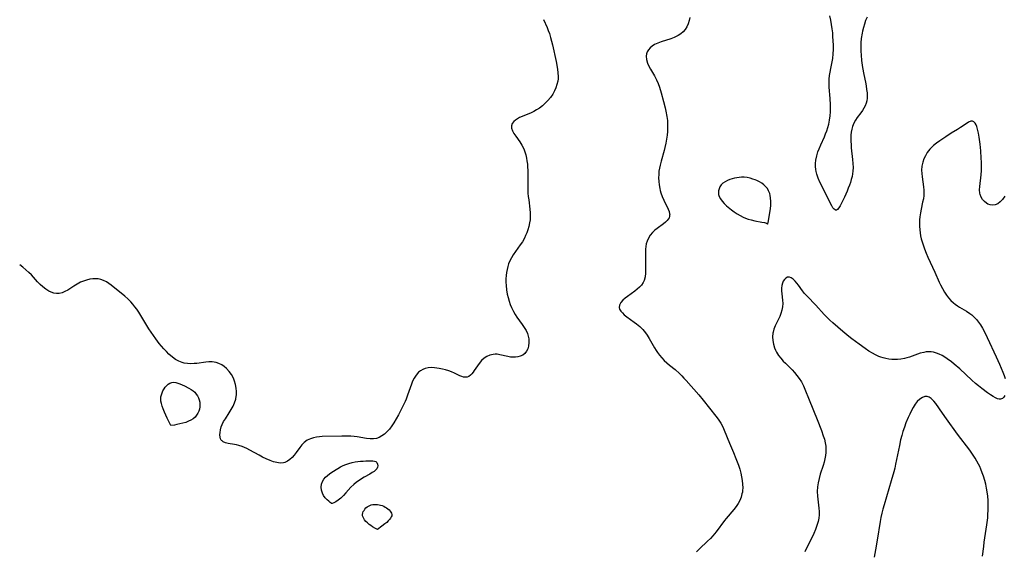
# Model space of a CAD drawing. Header units: inches. Extents: x 1073367 to 1082519, y 1569854 to 1574957.
# Tile 482 of 565: x 1079833 to 1080262, y 1572808 to 1573039. Entities that reach past the tile are written whole.
import ezdxf

# ---------------------------------------------------------------- set-up
doc = ezdxf.new("R2010")
doc.units = ezdxf.units.IN
doc.header["$MEASUREMENT"] = 0
doc.layers.add('CGG_CurvaNivelLidar_v1', color=7, linetype='Continuous', lineweight=30, true_color=0x008008)

msp = doc.modelspace()

# ---------------------------------------------------------------- linework, layer by layer
at = {"layer": 'CGG_CurvaNivelLidar_v1'}
for points in [[(1080060.8637, 1573039.4008, 73), (1080062.4385, 1573035.8795, 73), (1080062.9557, 1573034.5923, 73), (1080063.4348, 1573033.2572, 73), (1080063.967, 1573031.5144, 73), (1080064.7669, 1573028.3381, 73), (1080066.3218, 1573021.017, 73), (1080066.9541, 1573017.7606, 73), (1080067.1681, 1573016.1582, 73), (1080067.2546, 1573014.5747, 73), (1080067.2154, 1573013.5355, 73), (1080067.0805, 1573012.4891, 73), (1080066.7334, 1573011.0228, 73), (1080066.2314, 1573009.5889, 73), (1080065.5975, 1573008.1919, 73), (1080064.8469, 1573006.8388, 73), (1080063.8766, 1573005.385, 73), (1080062.7787, 1573004.0136, 73), (1080061.6326, 1573002.8131, 73), (1080060.3907, 1573001.7071, 73), (1080059.1431, 1573000.7588, 73), (1080057.83, 1572999.9107, 73), (1080056.6385, 1572999.258, 73), (1080055.4211, 1572998.6753, 73), (1080051.5544, 1572997.0816, 73), (1080050.4602, 1572996.5886, 73), (1080049.4542, 1572996.0565, 73), (1080048.6488, 1572995.5301, 73), (1080047.9603, 1572994.9547, 73), (1080047.2294, 1572994.0522, 73), (1080046.8564, 1572993.062, 73), (1080046.8965, 1572992.0005, 73), (1080047.2778, 1572990.8884, 73), (1080047.9387, 1572989.7031, 73), (1080048.7807, 1572988.4939, 73), (1080050.5955, 1572986.0351, 73), (1080051.4768, 1572984.573, 73), (1080052.2253, 1572982.9955, 73), (1080052.6972, 1572981.6992, 73), (1080053.083, 1572980.354, 73), (1080053.3969, 1572978.9713, 73), (1080053.629, 1572977.6818, 73), (1080053.8131, 1572976.3373, 73), (1080053.9442, 1572974.9784, 73), (1080054.0236, 1572973.6096, 73), (1080054.0555, 1572972.0287, 73), (1080053.9947, 1572966.8474, 73), (1080054.0132, 1572965.2396, 73), (1080054.0874, 1572963.6389, 73), (1080054.217, 1572962.1811, 73), (1080054.3912, 1572960.732, 73), (1080054.9339, 1572956.7264, 73), (1080055.0773, 1572955.1011, 73), (1080055.1055, 1572953.4827, 73), (1080055.0054, 1572952.0802, 73), (1080054.7965, 1572950.6862, 73), (1080054.4506, 1572949.1391, 73), (1080054.0022, 1572947.611, 73), (1080053.5684, 1572946.3853, 73), (1080053.0722, 1572945.1808, 73), (1080052.5089, 1572944.0036, 73), (1080051.6728, 1572942.5172, 73), (1080050.7489, 1572941.0759, 73), (1080047.6808, 1572936.7238, 73), (1080046.8815, 1572935.4636, 73), (1080046.2073, 1572934.1963, 73), (1080045.6507, 1572932.8783, 73), (1080045.2612, 1572931.6551, 73), (1080044.9629, 1572930.3993, 73), (1080044.7406, 1572929.1181, 73), (1080044.5757, 1572927.7158, 73), (1080044.4905, 1572926.3031, 73), (1080044.4808, 1572924.879, 73), (1080044.5444, 1572923.4492, 73), (1080044.7421, 1572921.5454, 73), (1080045.0642, 1572919.6518, 73), (1080045.4156, 1572918.1317, 73), (1080045.8413, 1572916.6302, 73), (1080046.3206, 1572915.2016, 73), (1080046.875, 1572913.8039, 73), (1080047.2819, 1572912.9153, 73), (1080047.7267, 1572912.0462, 73), (1080048.4425, 1572910.8138, 73), (1080049.2197, 1572909.6218, 73), (1080051.5581, 1572906.3834, 73), (1080052.4521, 1572905.0955, 73), (1080053.2425, 1572903.796, 73), (1080053.8708, 1572902.4666, 73), (1080054.2411, 1572901.29, 73), (1080054.456, 1572900.0976, 73), (1080054.5175, 1572898.5387, 73), (1080054.3423, 1572897.0357, 73), (1080053.9987, 1572895.8252, 73), (1080053.4538, 1572894.7388, 73), (1080052.7135, 1572893.8426, 73), (1080051.7945, 1572893.1165, 73), (1080050.7318, 1572892.5766, 73), (1080049.6973, 1572892.2692, 73), (1080048.5994, 1572892.1179, 73), (1080047.5373, 1572892.1109, 73), (1080046.4582, 1572892.2151, 73), (1080045.2661, 1572892.4315, 73), (1080041.7856, 1572893.2555, 73), (1080040.674, 1572893.4198, 73), (1080039.777, 1572893.4524, 73), (1080038.8862, 1572893.3823, 73), (1080037.4748, 1572893.0406, 73), (1080036.2138, 1572892.4901, 73), (1080035.0403, 1572891.7411, 73), (1080033.8488, 1572890.6853, 73), (1080032.7951, 1572889.4692, 73), (1080032.0409, 1572888.4252, 73), (1080030.6635, 1572886.3377, 73), (1080030.1435, 1572885.5987, 73), (1080029.6139, 1572884.9261, 73), (1080029.0402, 1572884.3192, 73), (1080028.3637, 1572883.7994, 73), (1080027.6325, 1572883.4791, 73), (1080026.8539, 1572883.3899, 73), (1080026.0331, 1572883.5018, 73), (1080025.2412, 1572883.7536, 73), (1080024.4119, 1572884.1034, 73), (1080022.0901, 1572885.1772, 73), (1080020.8164, 1572885.7157, 73), (1080019.5306, 1572886.1805, 73), (1080018.1987, 1572886.5926, 73), (1080016.7956, 1572886.9645, 73), (1080015.3787, 1572887.2708, 73), (1080013.4068, 1572887.5522, 73), (1080011.9711, 1572887.6125, 73), (1080010.5784, 1572887.5143, 73), (1080009.253, 1572887.2243, 73), (1080008.2259, 1572886.8162, 73), (1080007.2722, 1572886.2623, 73), (1080006.4029, 1572885.5724, 73), (1080005.3214, 1572884.3661, 73), (1080004.4237, 1572882.953, 73), (1080003.8286, 1572881.7141, 73), (1080003.3035, 1572880.4026, 73), (1080001.6126, 1572875.6419, 73), (1080000.9635, 1572873.9268, 73), (1080000.499, 1572872.8344, 73), (1079999.2793, 1572870.2482, 73), (1079998.5263, 1572868.7558, 73), (1079997.6106, 1572867.0136, 73), (1079996.6641, 1572865.3029, 73), (1079995.6526, 1572863.6048, 73), (1079994.7091, 1572862.1846, 73), (1079993.7053, 1572860.8541, 73), (1079992.6321, 1572859.6409, 73), (1079991.5813, 1572858.6621, 73), (1079990.4662, 1572857.8321, 73), (1079989.2883, 1572857.1797, 73), (1079988.0452, 1572856.7441, 73), (1079986.7702, 1572856.5554, 73), (1079985.2736, 1572856.5647, 73), (1079983.7227, 1572856.7314, 73), (1079979.6379, 1572857.4037, 73), (1079978.3651, 1572857.5742, 73), (1079976.8264, 1572857.7092, 73), (1079975.2709, 1572857.7764, 73), (1079972.9619, 1572857.7766, 73), (1079964.4238, 1572857.5309, 73), (1079963.2378, 1572857.4506, 73), (1079961.8711, 1572857.2889, 73), (1079960.5542, 1572857.0283, 73), (1079959.3019, 1572856.6377, 73), (1079957.8706, 1572855.9402, 73), (1079956.5861, 1572855.0138, 73), (1079955.5427, 1572853.9748, 73), (1079954.6025, 1572852.8148, 73), (1079953.0102, 1572850.5925, 73), (1079952.1921, 1572849.5167, 73), (1079951.2879, 1572848.495, 73), (1079950.3165, 1572847.596, 73), (1079949.2786, 1572846.8586, 73), (1079948.1715, 1572846.3306, 73), (1079947.5467, 1572846.1536, 73), (1079946.1643, 1572846.0366, 73), (1079944.7118, 1572846.2026, 73), (1079943.2103, 1572846.5843, 73), (1079941.6773, 1572847.13, 73), (1079940.0395, 1572847.8389, 73), (1079938.3909, 1572848.6382, 73), (1079936.8923, 1572849.4102, 73), (1079932.8243, 1572851.6373, 73), (1079931.543, 1572852.3017, 73), (1079930.5193, 1572852.7813, 73), (1079929.4908, 1572853.1981, 73), (1079928.0212, 1572853.6696, 73), (1079927.0869, 1572853.9176, 73), (1079926.1649, 1572854.1271, 73), (1079923.4952, 1572854.605, 73), (1079922.3225, 1572854.8775, 73), (1079921.3212, 1572855.2747, 73), (1079920.7552, 1572855.6706, 73), (1079920.5703, 1572855.8584, 73), (1079920.4361, 1572856.0262, 73), (1079920.1263, 1572856.5897, 73), (1079919.9325, 1572857.241, 73), (1079919.8295, 1572858.2634, 73), (1079919.8927, 1572859.3823, 73), (1079920.0984, 1572860.562, 73), (1079920.4312, 1572861.7709, 73), (1079920.826, 1572862.8266, 73), (1079921.4651, 1572864.0968, 73), (1079922.2355, 1572865.3616, 73), (1079923.9333, 1572867.9331, 73), (1079924.8045, 1572869.3558, 73), (1079925.5921, 1572870.8203, 73), (1079926.2526, 1572872.3237, 73), (1079926.7345, 1572873.8656, 73), (1079926.8149, 1572874.2317, 73), (1079927.0129, 1572875.7131, 73), (1079927.0372, 1572877.2144, 73), (1079926.9105, 1572878.7183, 73), (1079926.6458, 1572880.2071, 73), (1079926.247, 1572881.6616, 73), (1079925.7006, 1572883.0749, 73), (1079924.8793, 1572884.6003, 73), (1079923.8807, 1572886.0009, 73), (1079922.7333, 1572887.2549, 73), (1079921.709, 1572888.14, 73), (1079920.6093, 1572888.8908, 73), (1079919.4417, 1572889.484, 73), (1079918.2093, 1572889.8885, 73), (1079917.3172, 1572890.0437, 73), (1079916.399, 1572890.1096, 73), (1079915.0449, 1572890.0848, 73), (1079913.6602, 1572889.9612, 73), (1079909.8259, 1572889.4579, 73), (1079908.6097, 1572889.3492, 73), (1079907.1179, 1572889.3128, 73), (1079905.6503, 1572889.3965, 73), (1079904.2259, 1572889.6121, 73), (1079903.4371, 1572889.8044, 73), (1079901.9342, 1572890.3735, 73), (1079900.5113, 1572891.1618, 73), (1079899.1728, 1572892.1307, 73), (1079897.5867, 1572893.5502, 73), (1079896.4957, 1572894.6231, 73), (1079895.4207, 1572895.7496, 73), (1079894.3723, 1572896.9269, 73), (1079893.3625, 1572898.1555, 73), (1079891.8892, 1572900.1484, 73), (1079888.8963, 1572904.5428, 73), (1079887.9863, 1572905.9729, 73), (1079884.5064, 1572911.7311, 73), (1079883.61, 1572913.0847, 73), (1079882.8039, 1572914.1768, 73), (1079881.9469, 1572915.2263, 73), (1079881.0415, 1572916.2311, 73), (1079879.7286, 1572917.5331, 73), (1079878.3527, 1572918.7598, 73), (1079872.4766, 1572923.5493, 73), (1079871.4532, 1572924.3055, 73), (1079870.4083, 1572924.9818, 73), (1079869.1757, 1572925.6148, 73), (1079867.8904, 1572926.0665, 73), (1079866.7667, 1572926.2829, 73), (1079865.615, 1572926.3591, 73), (1079864.4466, 1572926.3092, 73), (1079863.0912, 1572926.1105, 73), (1079861.7393, 1572925.7831, 73), (1079860.4112, 1572925.3472, 73), (1079859.1138, 1572924.8035, 73), (1079857.6684, 1572924.0434, 73), (1079856.2398, 1572923.1555, 73), (1079853.5945, 1572921.4403, 73), (1079852.2671, 1572920.7251, 73), (1079851.061, 1572920.2501, 73), (1079849.8414, 1572919.9632, 73), (1079848.6232, 1572919.9002, 73), (1079847.4814, 1572920.0737, 73), (1079846.3574, 1572920.4457, 73), (1079845.2548, 1572920.9802, 73), (1079843.9508, 1572921.8072, 73), (1079842.6922, 1572922.7902, 73), (1079841.4886, 1572923.8982, 73), (1079840.3801, 1572925.0631, 73), (1079838.5951, 1572927.0599, 73), (1079837.6718, 1572928.0383, 73), (1079836.5285, 1572929.1361, 73), (1079833.9869, 1572931.3606, 73), (1079832.5849, 1572932.4642, 73)], [(1080124.6546, 1573040.2671, 73.5), (1080124.3097, 1573038.8516, 73.5), (1080123.8827, 1573037.4992, 73.5), (1080123.3017, 1573036.1742, 73.5), (1080122.5498, 1573034.9745, 73.5), (1080121.6885, 1573034.0072, 73.5), (1080120.6851, 1573033.1595, 73.5), (1080119.5675, 1573032.4197, 73.5), (1080118.675, 1573031.9342, 73.5), (1080117.7414, 1573031.5014, 73.5), (1080116.3538, 1573030.9645, 73.5), (1080112.0813, 1573029.5874, 73.5), (1080110.618, 1573029.0447, 73.5), (1080109.2596, 1573028.4017, 73.5), (1080108.2229, 1573027.7435, 73.5), (1080107.3211, 1573026.9815, 73.5), (1080106.5828, 1573026.1187, 73.5), (1080106.0846, 1573025.2615, 73.5), (1080105.7525, 1573024.3411, 73.5), (1080105.5979, 1573023.3738, 73.5), (1080105.7021, 1573021.8972, 73.5), (1080106.1326, 1573020.3859, 73.5), (1080106.7278, 1573019.0316, 73.5), (1080107.459, 1573017.6723, 73.5), (1080109.1825, 1573014.7787, 73.5), (1080110.1012, 1573013.04, 73.5), (1080110.7892, 1573011.4735, 73.5), (1080111.3963, 1573009.8508, 73.5), (1080112.1695, 1573007.4298, 73.5), (1080113.2068, 1573003.604, 73.5), (1080113.8765, 1573000.7973, 73.5), (1080114.1762, 1572999.3891, 73.5), (1080114.5846, 1572997.1181, 73.5), (1080114.8196, 1572995.3115, 73.5), (1080114.9453, 1572993.5017, 73.5), (1080114.9478, 1572991.987, 73.5), (1080114.8654, 1572990.4719, 73.5), (1080114.6994, 1572988.8631, 73.5), (1080114.4677, 1572987.2576, 73.5), (1080114.1357, 1572985.4279, 73.5), (1080113.7349, 1572983.6097, 73.5), (1080113.3739, 1572982.1961, 73.5), (1080112.0878, 1572977.615, 73.5), (1080111.6389, 1572975.8395, 73.5), (1080111.3677, 1572974.5388, 73.5), (1080111.1656, 1572973.2337, 73.5), (1080111.043, 1572971.8273, 73.5), (1080111.016, 1572970.2848, 73.5), (1080111.0896, 1572968.7478, 73.5), (1080111.2561, 1572967.2242, 73.5), (1080111.5129, 1572965.723, 73.5), (1080111.7308, 1572964.7577, 73.5), (1080111.9913, 1572963.81, 73.5), (1080112.5695, 1572962.1538, 73.5), (1080113.247, 1572960.5724, 73.5), (1080115.1479, 1572956.7504, 73.5), (1080115.5829, 1572955.6679, 73.5), (1080115.8242, 1572954.6297, 73.5), (1080115.8489, 1572954.2146, 73.5), (1080115.8312, 1572953.8822, 73.5), (1080115.7678, 1572953.5165, 73.5), (1080115.5778, 1572952.9613, 73.5), (1080115.2235, 1572952.3371, 73.5), (1080114.7521, 1572951.7409, 73.5), (1080114.0209, 1572951.0116, 73.5), (1080113.1776, 1572950.3045, 73.5), (1080110.3452, 1572948.2452, 73.5), (1080109.4045, 1572947.509, 73.5), (1080108.2793, 1572946.4666, 73.5), (1080107.2934, 1572945.2979, 73.5), (1080106.5356, 1572944.0718, 73.5), (1080105.9665, 1572942.7389, 73.5), (1080105.6569, 1572941.6162, 73.5), (1080105.4536, 1572940.4476, 73.5), (1080105.3335, 1572939.2437, 73.5), (1080105.2779, 1572938.0839, 73.5), (1080105.2619, 1572936.9078, 73.5), (1080105.3164, 1572932.0325, 73.5), (1080105.2608, 1572928.7889, 73.5), (1080105.0933, 1572927.1246, 73.5), (1080104.7018, 1572925.5706, 73.5), (1080104.2874, 1572924.6553, 73.5), (1080103.5837, 1572923.6082, 73.5), (1080102.7129, 1572922.6511, 73.5), (1080101.7199, 1572921.7658, 73.5), (1080100.644, 1572920.9377, 73.5), (1080097.4115, 1572918.6689, 73.5), (1080096.3962, 1572917.8712, 73.5), (1080095.4903, 1572917.0503, 73.5), (1080094.5757, 1572915.9895, 73.5), (1080093.981, 1572914.9118, 73.5), (1080093.8094, 1572913.8439, 73.5), (1080094.0293, 1572913.0332, 73.5), (1080094.5159, 1572912.2393, 73.5), (1080095.2097, 1572911.4573, 73.5), (1080096.0617, 1572910.6822, 73.5), (1080097.1557, 1572909.8146, 73.5), (1080100.4177, 1572907.4593, 73.5), (1080101.4498, 1572906.6621, 73.5), (1080102.8146, 1572905.4737, 73.5), (1080104.0976, 1572904.1784, 73.5), (1080105.2756, 1572902.7795, 73.5), (1080106.0467, 1572901.7089, 73.5), (1080106.9255, 1572900.321, 73.5), (1080109.2704, 1572896.2262, 73.5), (1080110.0134, 1572895.0215, 73.5), (1080110.5259, 1572894.2551, 73.5), (1080111.4289, 1572893.046, 73.5), (1080112.4062, 1572891.8924, 73.5), (1080113.4482, 1572890.7931, 73.5), (1080114.5489, 1572889.7495, 73.5), (1080115.7323, 1572888.7324, 73.5), (1080118.1638, 1572886.7524, 73.5), (1080120.1013, 1572885.059, 73.5), (1080121.1008, 1572884.0928, 73.5), (1080122.0684, 1572883.09, 73.5), (1080123.037, 1572882.0236, 73.5), (1080128.5135, 1572875.723, 73.5), (1080130.428, 1572873.4385, 73.5), (1080135.9585, 1572866.471, 73.5), (1080136.8971, 1572865.2159, 73.5), (1080138.0913, 1572863.4229, 73.5), (1080138.963, 1572861.8316, 73.5), (1080139.6383, 1572860.3572, 73.5), (1080141.8629, 1572854.7219, 73.5), (1080143.6299, 1572850.6239, 73.5), (1080144.7102, 1572848.028, 73.5), (1080145.7686, 1572845.1591, 73.5), (1080146.346, 1572843.3466, 73.5), (1080146.7921, 1572841.6904, 73.5), (1080147.1566, 1572840.0574, 73.5), (1080147.4369, 1572838.4285, 73.5), (1080147.6141, 1572836.8105, 73.5), (1080147.6612, 1572835.2109, 73.5), (1080147.5876, 1572834.006, 73.5), (1080147.5026, 1572833.3732, 73.5), (1080147.3421, 1572832.5656, 73.5), (1080146.9225, 1572831.1418, 73.5), (1080146.3567, 1572829.7595, 73.5), (1080145.6631, 1572828.4244, 73.5), (1080144.8524, 1572827.1444, 73.5), (1080143.822, 1572825.783, 73.5), (1080140.4526, 1572821.8704, 73.5), (1080139.7787, 1572821.0276, 73.5), (1080136.0973, 1572816.057, 73.5), (1080134.6735, 1572814.294, 73.5), (1080133.5529, 1572813.0913, 73.5), (1080132.3707, 1572811.9377, 73.5), (1080128.7777, 1572808.6088, 73.5), (1080127.4599, 1572807.3003, 73.5)], [(1080201.8382, 1573040.4305, 73.5), (1080201.2297, 1573038.9084, 73.5), (1080200.6941, 1573037.3605, 73.5), (1080200.2313, 1573035.7907, 73.5), (1080199.8457, 1573034.2017, 73.5), (1080199.6715, 1573033.3286, 73.5), (1080199.3467, 1573031.0457, 73.5), (1080199.2, 1573029.2338, 73.5), (1080199.1354, 1573027.4117, 73.5), (1080199.1477, 1573025.5844, 73.5), (1080199.2378, 1573023.7565, 73.5), (1080199.4526, 1573021.5483, 73.5), (1080199.9073, 1573018.4089, 73.5), (1080200.4688, 1573015.3103, 73.5), (1080201.1291, 1573011.9744, 73.5), (1080201.416, 1573010.3967, 73.5), (1080201.6469, 1573008.8765, 73.5), (1080201.8255, 1573007.4055, 73.5), (1080201.9297, 1573006.2003, 73.5), (1080201.9467, 1573005.0383, 73.5), (1080201.8221, 1573003.916, 73.5), (1080201.5161, 1573002.8324, 73.5), (1080201.0561, 1573001.7758, 73.5), (1080200.4827, 1573000.7367, 73.5), (1080199.8234, 1572999.6969, 73.5), (1080199.1101, 1572998.6673, 73.5), (1080197.587, 1572996.6021, 73.5), (1080196.8479, 1572995.5321, 73.5), (1080196.0722, 1572994.1653, 73.5), (1080195.4774, 1572992.7085, 73.5), (1080195.1614, 1572991.4907, 73.5), (1080194.9613, 1572990.2241, 73.5), (1080194.8476, 1572988.918, 73.5), (1080194.8002, 1572987.645, 73.5), (1080194.812, 1572986.244, 73.5), (1080194.8787, 1572984.8235, 73.5), (1080194.9885, 1572983.3895, 73.5), (1080195.5287, 1572978.3875, 73.5), (1080195.6811, 1572976.6481, 73.5), (1080195.7439, 1572974.9149, 73.5), (1080195.6773, 1572973.3085, 73.5), (1080195.5262, 1572972.0966, 73.5), (1080195.2972, 1572970.8937, 73.5), (1080194.9812, 1572969.6175, 73.5), (1080194.6057, 1572968.3537, 73.5), (1080194.1826, 1572967.1051, 73.5), (1080193.6811, 1572965.7709, 73.5), (1080193.1453, 1572964.466, 73.5), (1080192.0054, 1572961.98, 73.5), (1080190.145, 1572958.2023, 73.5), (1080189.5376, 1572957.195, 73.5), (1080188.9289, 1572956.506, 73.5), (1080188.5743, 1572956.3, 73.5), (1080188.3296, 1572956.2535, 73.5), (1080188.0852, 1572956.288, 73.5), (1080187.9017, 1572956.3636, 73.5), (1080187.5436, 1572956.6239, 73.5), (1080186.9921, 1572957.2737, 73.5), (1080186.4387, 1572958.1597, 73.5), (1080185.8779, 1572959.2221, 73.5), (1080184.1998, 1572962.7752, 73.5), (1080181.3159, 1572968.5098, 73.5), (1080180.5361, 1572970.2024, 73.5), (1080179.9101, 1572971.9283, 73.5), (1080179.6106, 1572973.1514, 73.5), (1080179.4884, 1572973.9042, 73.5), (1080179.3802, 1572975.275, 73.5), (1080179.4037, 1572976.6568, 73.5), (1080179.5499, 1572978.0405, 73.5), (1080179.9206, 1572979.8742, 73.5), (1080180.4544, 1572981.6894, 73.5), (1080180.9371, 1572983.0208, 73.5), (1080181.6784, 1572984.765, 73.5), (1080183.2701, 1572988.2332, 73.5), (1080183.8001, 1572989.4914, 73.5), (1080184.331, 1572990.8752, 73.5), (1080184.8016, 1572992.2753, 73.5), (1080185.1948, 1572993.6929, 73.5), (1080185.5485, 1572995.4563, 73.5), (1080185.768, 1572997.3036, 73.5), (1080185.872, 1572999.1641, 73.5), (1080185.8783, 1573002.2009, 73.5), (1080185.7415, 1573004.9006, 73.5), (1080185.3697, 1573009.8859, 73.5), (1080185.278, 1573011.6197, 73.5), (1080185.3043, 1573013.3238, 73.5), (1080185.5109, 1573014.9746, 73.5), (1080186.3814, 1573019.4623, 73.5), (1080186.8631, 1573022.3658, 73.5), (1080187.0845, 1573024.3524, 73.5), (1080187.1802, 1573026.2449, 73.5), (1080187.1863, 1573028.1536, 73.5), (1080187.1227, 1573030.0728, 73.5), (1080187.0029, 1573031.9975, 73.5), (1080186.8737, 1573033.5043, 73.5), (1080186.6727, 1573035.3023, 73.5), (1080186.4027, 1573037.2121, 73.5), (1080186.0672, 1573039.109, 73.5), (1080185.6501, 1573040.9862, 73.5)], [(1080261.8327, 1572962.2783, 74), (1080260.8529, 1572960.9571, 74), (1080259.8444, 1572959.8773, 74), (1080258.7746, 1572959.0383, 74), (1080257.6428, 1572958.5183, 74), (1080256.6065, 1572958.3811, 74), (1080255.5585, 1572958.513, 74), (1080254.5375, 1572958.8769, 74), (1080253.8784, 1572959.2465, 74), (1080252.9905, 1572959.9664, 74), (1080252.2243, 1572960.8607, 74), (1080251.6039, 1572961.8951, 74), (1080251.1607, 1572963.0446, 74), (1080251.0267, 1572963.6091, 74), (1080250.892, 1572965.0739, 74), (1080250.9599, 1572966.6316, 74), (1080251.5396, 1572971.7104, 74), (1080251.6623, 1572973.5006, 74), (1080251.713, 1572975.3294, 74), (1080251.6984, 1572977.1756, 74), (1080251.6368, 1572978.8757, 74), (1080251.4222, 1572982.164, 74), (1080251.1518, 1572985.0092, 74), (1080250.7336, 1572988.1136, 74), (1080250.4102, 1572989.8699, 74), (1080250.0242, 1572991.4844, 74), (1080249.6352, 1572992.7002, 74), (1080249.3233, 1572993.4355, 74), (1080248.8946, 1572994.1868, 74), (1080248.4105, 1572994.7361, 74), (1080247.863, 1572995.0348, 74), (1080247.025, 1572994.9962, 74), (1080246.0688, 1572994.5693, 74), (1080245.4643, 1572994.1988, 74), (1080242.557, 1572992.2277, 74), (1080241.2983, 1572991.422, 74), (1080238.5359, 1572989.7811, 74), (1080236.1362, 1572988.2635, 74), (1080233.512, 1572986.4794, 74), (1080232.1228, 1572985.4567, 74), (1080230.8044, 1572984.3808, 74), (1080229.5919, 1572983.2284, 74), (1080229.2219, 1572982.8265, 74), (1080228.0553, 1572981.3207, 74), (1080227.2474, 1572979.9871, 74), (1080226.587, 1572978.5857, 74), (1080226.0918, 1572977.1262, 74), (1080225.754, 1572975.4365, 74), (1080225.6271, 1572973.7088, 74), (1080225.6689, 1572972.2116, 74), (1080225.8191, 1572970.7143, 74), (1080226.492, 1572966.373, 74), (1080226.6306, 1572964.9316, 74), (1080226.6503, 1572963.6683, 74), (1080226.5827, 1572962.6523, 74), (1080226.3727, 1572961.1861, 74), (1080226.0741, 1572959.7183, 74), (1080225.4024, 1572956.7478, 74), (1080225.091, 1572955.0694, 74), (1080224.8629, 1572953.3671, 74), (1080224.7537, 1572952.0127, 74), (1080224.7068, 1572950.6517, 74), (1080224.7213, 1572949.2882, 74), (1080224.8239, 1572947.6107, 74), (1080224.966, 1572946.3207, 74), (1080225.1683, 1572945.0398, 74), (1080225.4399, 1572943.7723, 74), (1080225.8115, 1572942.4392, 74), (1080226.2487, 1572941.1182, 74), (1080226.9118, 1572939.3324, 74), (1080227.633, 1572937.5552, 74), (1080228.3984, 1572935.7878, 74), (1080231.4112, 1572929.1863, 74), (1080233.3087, 1572924.9118, 74), (1080233.9013, 1572923.6418, 74), (1080234.713, 1572922.0555, 74), (1080235.5973, 1572920.5303, 74), (1080236.4621, 1572919.2304, 74), (1080237.3998, 1572918.0057, 74), (1080238.4161, 1572916.8711, 74), (1080239.5212, 1572915.8463, 74), (1080240.2797, 1572915.2537, 74), (1080241.2008, 1572914.6081, 74), (1080242.1536, 1572913.9972, 74), (1080245.1508, 1572912.2127, 74), (1080246.6055, 1572911.2578, 74), (1080247.512, 1572910.5647, 74), (1080248.5604, 1572909.6129, 74), (1080249.5327, 1572908.5668, 74), (1080250.4352, 1572907.441, 74), (1080251.2715, 1572906.2464, 74), (1080252.1698, 1572904.7738, 74), (1080252.9973, 1572903.2382, 74), (1080254.2269, 1572900.6831, 74), (1080258.0787, 1572892.2904, 74), (1080259.5666, 1572889.1212, 74), (1080260.3342, 1572887.3705, 74), (1080261.044, 1572885.6299, 74), (1080261.5548, 1572884.242, 74), (1080261.9701, 1572882.8664, 74)], [(1080261.8212, 1572875.5353, 74), (1080261.4286, 1572874.7364, 74), (1080260.8104, 1572874.1762, 74), (1080259.9975, 1572873.9097, 74), (1080259.3818, 1572873.919, 74), (1080258.7218, 1572874.0684, 74), (1080257.8321, 1572874.4362, 74), (1080256.7367, 1572875.0453, 74), (1080255.5794, 1572875.8002, 74), (1080254.3728, 1572876.6577, 74), (1080251.8001, 1572878.5851, 74), (1080250.4597, 1572879.6304, 74), (1080249.1252, 1572880.7251, 74), (1080247.534, 1572882.1258, 74), (1080242.2714, 1572887.0464, 74), (1080239.8271, 1572889.1667, 74), (1080238.5879, 1572890.1671, 74), (1080236.8107, 1572891.4858, 74), (1080235.6834, 1572892.218, 74), (1080234.5358, 1572892.874, 74), (1080233.3246, 1572893.4658, 74), (1080232.0958, 1572893.9479, 74), (1080230.8489, 1572894.2967, 74), (1080229.7371, 1572894.4734, 74), (1080228.6173, 1572894.5188, 74), (1080227.5852, 1572894.4414, 74), (1080226.5547, 1572894.2636, 74), (1080225.0208, 1572893.8515, 74), (1080220.3036, 1572892.1872, 74), (1080219.2159, 1572891.8485, 74), (1080218.1144, 1572891.5672, 74), (1080216.637, 1572891.3132, 74), (1080215.1384, 1572891.1862, 74), (1080213.8667, 1572891.1701, 74), (1080212.593, 1572891.2316, 74), (1080211.3231, 1572891.3679, 74), (1080210.0549, 1572891.5817, 74), (1080208.8032, 1572891.8786, 74), (1080207.8667, 1572892.1654, 74), (1080206.9466, 1572892.507, 74), (1080205.581, 1572893.13, 74), (1080204.2507, 1572893.8552, 74), (1080202.6405, 1572894.8557, 74), (1080201.0488, 1572895.9259, 74), (1080198.3688, 1572897.7976, 74), (1080196.7519, 1572898.9622, 74), (1080195.1563, 1572900.1644, 74), (1080193.8453, 1572901.2117, 74), (1080191.2756, 1572903.3805, 74), (1080186.9623, 1572907.1394, 74), (1080185.642, 1572908.3292, 74), (1080184.3637, 1572909.5561, 74), (1080183.163, 1572910.8102, 74), (1080179.4629, 1572914.8419, 74), (1080175.7129, 1572918.7018, 74), (1080174.6039, 1572919.96, 74), (1080173.6763, 1572921.1594, 74), (1080171.974, 1572923.5272, 74), (1080171.2413, 1572924.4699, 74), (1080170.5077, 1572925.3204, 74), (1080169.6633, 1572926.1527, 74), (1080168.8257, 1572926.7561, 74), (1080167.9933, 1572927.0499, 74), (1080167.2076, 1572926.9788, 74), (1080166.4634, 1572926.6011, 74), (1080165.8003, 1572925.9679, 74), (1080165.3159, 1572925.2318, 74), (1080164.9417, 1572924.3612, 74), (1080164.695, 1572923.3845, 74), (1080164.5843, 1572922.2564, 74), (1080164.599, 1572921.0627, 74), (1080164.7007, 1572919.827, 74), (1080165.0382, 1572916.9598, 74), (1080165.123, 1572915.5141, 74), (1080165.0531, 1572914.0842, 74), (1080164.7734, 1572912.6495, 74), (1080164.3202, 1572911.2299, 74), (1080163.7727, 1572909.8856, 74), (1080161.8273, 1572905.8229, 74), (1080161.2678, 1572904.4466, 74), (1080160.8702, 1572903.0422, 74), (1080160.8011, 1572902.661, 74), (1080160.6811, 1572901.0733, 74), (1080160.7896, 1572899.4619, 74), (1080161.0938, 1572897.8503, 74), (1080161.5761, 1572896.2616, 74), (1080161.9764, 1572895.2695, 74), (1080162.4546, 1572894.3049, 74), (1080163.2879, 1572892.9719, 74), (1080164.2595, 1572891.701, 74), (1080165.3347, 1572890.4813, 74), (1080166.2472, 1572889.537, 74), (1080169.1969, 1572886.6078, 74), (1080170.2246, 1572885.5101, 74), (1080171.2959, 1572884.2508, 74), (1080172.2839, 1572882.9319, 74), (1080173.2732, 1572881.3753, 74), (1080174.1336, 1572879.7454, 74), (1080174.7814, 1572878.2807, 74), (1080176.5875, 1572873.6492, 74), (1080180.0883, 1572864.9763, 74), (1080181.9462, 1572860.2363, 74), (1080182.7592, 1572857.9582, 74), (1080183.2309, 1572856.4252, 74), (1080183.604, 1572854.8896, 74), (1080183.8372, 1572853.3457, 74), (1080183.8988, 1572852.0222, 74), (1080183.848, 1572850.6922, 74), (1080183.7045, 1572849.3594, 74), (1080183.4533, 1572847.8867, 74), (1080183.1154, 1572846.4458, 74), (1080182.7103, 1572845.0123, 74), (1080181.4793, 1572841.1265, 74), (1080180.9785, 1572839.3067, 74), (1080180.577, 1572837.4706, 74), (1080180.2987, 1572835.6255, 74), (1080180.1733, 1572833.5726, 74), (1080180.2556, 1572831.6524, 74), (1080180.868, 1572826.3838, 74), (1080180.963, 1572824.9547, 74), (1080180.9604, 1572823.5293, 74), (1080180.8159, 1572822.0052, 74), (1080180.5243, 1572820.4966, 74), (1080180.0157, 1572818.7725, 74), (1080179.3725, 1572817.0668, 74), (1080178.6451, 1572815.3669, 74), (1080177.0385, 1572811.9321, 74), (1080175.4858, 1572808.8923, 74), (1080174.6719, 1572807.3844, 74)], [(1080252.2176, 1572805.3857, 74.5), (1080252.6905, 1572809.5924, 74.5), (1080252.9497, 1572811.543, 74.5), (1080254.0783, 1572819.1355, 74.5), (1080254.4177, 1572822.1001, 74.5), (1080254.536, 1572823.585, 74.5), (1080254.619, 1572825.4438, 74.5), (1080254.6333, 1572827.3035, 74.5), (1080254.5574, 1572829.674, 74.5), (1080254.4177, 1572831.5922, 74.5), (1080254.1967, 1572833.5002, 74.5), (1080253.9285, 1572835.142, 74.5), (1080253.5908, 1572836.7706, 74.5), (1080253.1849, 1572838.3832, 74.5), (1080252.6205, 1572840.2536, 74.5), (1080252.0681, 1572841.8194, 74.5), (1080251.4457, 1572843.3594, 74.5), (1080250.9494, 1572844.4539, 74.5), (1080250.4176, 1572845.5334, 74.5), (1080249.7086, 1572846.8617, 74.5), (1080248.9518, 1572848.1667, 74.5), (1080248.1461, 1572849.4457, 74.5), (1080246.5728, 1572851.6931, 74.5), (1080241.2796, 1572858.5935, 74.5), (1080236.4256, 1572865.2351, 74.5), (1080234.6554, 1572867.7427, 74.5), (1080231.8139, 1572871.9404, 74.5), (1080230.9762, 1572873.017, 74.5), (1080230.4143, 1572873.6345, 74.5), (1080229.8371, 1572874.1661, 74.5), (1080228.9239, 1572874.7719, 74.5), (1080227.9731, 1572875.0718, 74.5), (1080227.0027, 1572875.0159, 74.5), (1080226.0209, 1572874.6554, 74.5), (1080224.8421, 1572873.8845, 74.5), (1080223.7286, 1572872.8093, 74.5), (1080222.8183, 1572871.6246, 74.5), (1080221.9735, 1572870.2844, 74.5), (1080221.1893, 1572868.8703, 74.5), (1080220.44, 1572867.38, 74.5), (1080219.727, 1572865.8324, 74.5), (1080218.7599, 1572863.4946, 74.5), (1080218.0994, 1572861.6848, 74.5), (1080217.496, 1572859.8457, 74.5), (1080216.9473, 1572857.9853, 74.5), (1080216.4553, 1572856.1084, 74.5), (1080215.9158, 1572853.7183, 74.5), (1080214.3064, 1572845.4977, 74.5), (1080213.906, 1572843.7463, 74.5), (1080213.5249, 1572842.259, 74.5), (1080212.3898, 1572838.2794, 74.5), (1080209.2765, 1572827.8653, 74.5), (1080208.7557, 1572825.999, 74.5), (1080208.2881, 1572824.1612, 74.5), (1080207.8906, 1572822.3206, 74.5), (1080207.5675, 1572820.5511, 74.5), (1080206.3215, 1572812.3687, 74.5), (1080205.5533, 1572808.1397, 74.5), (1080204.8772, 1572805.0679, 74.5)]]:
    msp.add_polyline3d(points, dxfattribs=at)
for points in [[(1080158.5, 1572950.1254, 74), (1080158.578, 1572950.2735, 74), (1080158.7466, 1572950.8216, 74), (1080159.0971, 1572952.4334, 74), (1080159.5455, 1572955.2221, 74), (1080159.7304, 1572956.8155, 74), (1080159.8559, 1572958.4575, 74), (1080159.8948, 1572960.0842, 74), (1080159.8179, 1572961.6307, 74), (1080159.6804, 1572962.6272, 74), (1080159.4646, 1572963.5299, 74), (1080158.9684, 1572964.7138, 74), (1080158.4011, 1572965.6294, 74), (1080157.7189, 1572966.4671, 74), (1080156.8847, 1572967.2558, 74), (1080155.9546, 1572967.9569, 74), (1080154.9498, 1572968.5772, 74), (1080153.8853, 1572969.1169, 74), (1080153.0172, 1572969.4813, 74), (1080152.1262, 1572969.798, 74), (1080150.8489, 1572970.1654, 74), (1080149.5489, 1572970.4321, 74), (1080148.234, 1572970.5757, 74), (1080147.1852, 1572970.5874, 74), (1080146.1369, 1572970.5192, 74), (1080145.0948, 1572970.3846, 74), (1080144.0694, 1572970.1927, 74), (1080143.0654, 1572969.9445, 74), (1080142.0928, 1572969.6368, 74), (1080140.99, 1572969.1845, 74), (1080139.9721, 1572968.6349, 74), (1080139.0687, 1572967.9773, 74), (1080138.3374, 1572967.2341, 74), (1080137.7548, 1572966.4014, 74), (1080137.3382, 1572965.501, 74), (1080137.1279, 1572964.6635, 74), (1080137.0792, 1572963.8059, 74), (1080137.183, 1572963.0233, 74), (1080137.415, 1572962.2482, 74), (1080137.9495, 1572961.1522, 74), (1080138.6809, 1572960.1091, 74), (1080139.5882, 1572959.1197, 74), (1080140.6143, 1572958.1805, 74), (1080142.8435, 1572956.3791, 74), (1080144.0034, 1572955.5094, 74), (1080145.1934, 1572954.6771, 74), (1080146.4961, 1572953.8818, 74), (1080147.8752, 1572953.1981, 74), (1080148.9021, 1572952.7745, 74), (1080150.0767, 1572952.3654, 74), (1080151.2793, 1572952.0173, 74), (1080152.9697, 1572951.6262, 74), (1080156.003, 1572951.0575, 74), (1080157.1782, 1572950.8084, 74), (1080158.02, 1572950.5505, 74), (1080158.4354, 1572950.3197, 74)], [(1079898.5, 1572862.4319, 73), (1079897.8515, 1572863.5593, 73), (1079896.8133, 1572865.6281, 73), (1079895.6433, 1572868.2481, 73), (1079895.0937, 1572869.6231, 73), (1079894.6644, 1572870.8205, 73), (1079894.3254, 1572871.9555, 73), (1079894.1124, 1572872.9915, 73), (1079894.0537, 1572873.9086, 73), (1079894.1332, 1572874.8379, 73), (1079894.3307, 1572875.7516, 73), (1079894.626, 1572876.6405, 73), (1079895.0072, 1572877.4936, 73), (1079895.4962, 1572878.345, 73), (1079896.0567, 1572879.1302, 73), (1079896.6759, 1572879.8334, 73), (1079897.3474, 1572880.4314, 73), (1079898.0695, 1572880.8925, 73), (1079898.8455, 1572881.1748, 73), (1079899.682, 1572881.2444, 73), (1079900.5616, 1572881.1359, 73), (1079901.4895, 1572880.8877, 73), (1079902.4382, 1572880.5421, 73), (1079904.3727, 1572879.6854, 73), (1079906.335, 1572878.7005, 73), (1079907.2703, 1572878.1448, 73), (1079908.1418, 1572877.5179, 73), (1079908.8684, 1572876.8552, 73), (1079909.509, 1572876.1192, 73), (1079910.0528, 1572875.3181, 73), (1079910.4918, 1572874.4491, 73), (1079910.8222, 1572873.536, 73), (1079911.0548, 1572872.5401, 73), (1079911.1613, 1572871.5307, 73), (1079911.1245, 1572870.5247, 73), (1079910.9356, 1572869.5696, 73), (1079910.6161, 1572868.6399, 73), (1079910.188, 1572867.744, 73), (1079909.6641, 1572866.8933, 73), (1079909.0283, 1572866.0973, 73), (1079908.1577, 1572865.3458, 73), (1079907.2063, 1572864.7552, 73), (1079906.1105, 1572864.2281, 73), (1079904.9321, 1572863.7732, 73), (1079903.7207, 1572863.3921, 73), (1079902.369, 1572863.0482, 73), (1079901.1111, 1572862.7902, 73), (1079900.0202, 1572862.609, 73)], [(1079968.5, 1572828.4542, 73), (1079968.3155, 1572828.5352, 73), (1079967.8734, 1572828.8486, 73), (1079967.2487, 1572829.3628, 73), (1079966.5162, 1572830.0527, 73), (1079965.7565, 1572830.8933, 73), (1079965.0509, 1572831.8628, 73), (1079964.4831, 1572832.9401, 73), (1079964.1068, 1572834.2, 73), (1079963.9975, 1572835.5037, 73), (1079964.1467, 1572836.7877, 73), (1079964.5391, 1572837.9855, 73), (1079965.1346, 1572839.0144, 73), (1079965.8857, 1572839.875, 73), (1079966.721, 1572840.6567, 73), (1079967.6127, 1572841.3817, 73), (1079968.547, 1572842.0436, 73), (1079971.1879, 1572843.6759, 73), (1079972.3394, 1572844.3198, 73), (1079973.5415, 1572844.9132, 73), (1079974.7863, 1572845.4401, 73), (1079976.0692, 1572845.8794, 73), (1079977.4369, 1572846.2273, 73), (1079978.8222, 1572846.4932, 73), (1079979.9848, 1572846.6748, 73), (1079981.1348, 1572846.8168, 73), (1079982.2605, 1572846.9101, 73), (1079983.4385, 1572846.9506, 73), (1079986.4139, 1572846.9312, 73), (1079987.1404, 1572846.8655, 73), (1079987.7369, 1572846.6733, 73), (1079988.2443, 1572846.225, 73), (1079988.5491, 1572845.5916, 73), (1079988.6397, 1572844.8538, 73), (1079988.5118, 1572844.1678, 73), (1079988.1555, 1572843.5049, 73), (1079987.7119, 1572842.9913, 73), (1079987.0317, 1572842.4035, 73), (1079986.2271, 1572841.8435, 73), (1079985.1165, 1572841.1832, 73), (1079982.6902, 1572839.8418, 73), (1079981.5644, 1572839.1633, 73), (1079980.4606, 1572838.4371, 73), (1079979.3951, 1572837.6674, 73), (1079978.1808, 1572836.6738, 73), (1079976.9277, 1572835.4757, 73), (1079974.7566, 1572833.0523, 73), (1079973.6317, 1572831.8682, 73), (1079972.4941, 1572830.7891, 73), (1079971.39, 1572829.8707, 73), (1079970.3697, 1572829.1613, 73), (1079969.4463, 1572828.6674, 73), (1079968.7898, 1572828.4327, 73)], [(1079988.5, 1572817.123, 73), (1079987.6416, 1572817.5596, 73), (1079986.3626, 1572818.2927, 73), (1079985.6367, 1572818.7641, 73), (1079984.9079, 1572819.2945, 73), (1079984.1449, 1572819.9376, 73), (1079983.467, 1572820.6084, 73), (1079982.9106, 1572821.2691, 73), (1079982.5109, 1572821.8823, 73), (1079982.2276, 1572822.4744, 73), (1079982.0437, 1572823.0701, 73), (1079981.9897, 1572823.6654, 73), (1079982.0902, 1572824.257, 73), (1079982.3168, 1572824.8387, 73), (1079982.6377, 1572825.4039, 73), (1079983.0318, 1572825.9439, 73), (1079983.4866, 1572826.4472, 73), (1079983.9968, 1572826.8986, 73), (1079984.5635, 1572827.2779, 73), (1079985.1497, 1572827.5528, 73), (1079985.7757, 1572827.7568, 73), (1079986.429, 1572827.9001, 73), (1079987.0997, 1572827.9875, 73), (1079987.7798, 1572828.0184, 73), (1079988.4623, 1572827.9868, 73), (1079989.18, 1572827.879, 73), (1079989.8886, 1572827.7051, 73), (1079990.5827, 1572827.4752, 73), (1079991.2554, 1572827.1938, 73), (1079991.8973, 1572826.8596, 73), (1079992.4891, 1572826.4771, 73), (1079993.0384, 1572826.0526, 73), (1079993.5403, 1572825.5974, 73), (1079993.9842, 1572825.1201, 73), (1079994.3529, 1572824.6267, 73), (1079994.6206, 1572824.1213, 73), (1079994.7503, 1572823.6065, 73), (1079994.7094, 1572823.0843, 73), (1079994.5249, 1572822.5576, 73), (1079994.2308, 1572822.0287, 73), (1079993.7934, 1572821.452, 73), (1079993.2103, 1572820.8194, 73), (1079992.5232, 1572820.163, 73), (1079991.7734, 1572819.5141, 73), (1079990.4111, 1572818.458, 73)]]:
    msp.add_polyline3d(points, close=True, dxfattribs=at)

doc.saveas('drawing.dxf')
